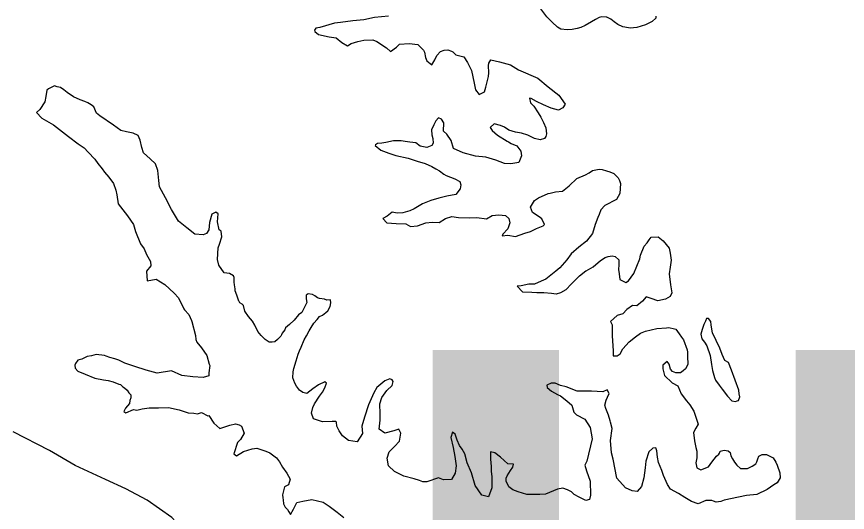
# Model space of a CAD drawing. Extents: x 31699 to 244310, y -8841 to 11474.
# Drawn here: x 93403.5 to 93599.9, y -4477.8 to -4360.7 of the extents above; entities that cross this region are included whole.
import ezdxf

# ---------------------------------------------------------------- set-up
doc = ezdxf.new("R2010")
doc.units = 0
doc.layers.add('Level 48', color=7, linetype='Continuous')
doc.layers.add('R_Draft', color=7, linetype='Continuous')

msp = doc.modelspace()

# ---------------------------------------------------------------- linework, layer by layer
at = {"layer": 'R_Draft'}
for points in [[(93554.59, -4360.64), (93554.59, -4361.11), (93553.73, -4361.86), (93552.14, -4362.68), (93551.14, -4362.96), (93550.08, -4363.31), (93548.54, -4363.4), (93547.27, -4363.22), (93546.8, -4363.16), (93545.59, -4362.57), (93544.78, -4361.91), (93543.97, -4361.32), (93543.03, -4360.87), (93542.83, -4360.8), (93541.83, -4360.75), (93541.23, -4360.89), (93540.3, -4361.37), (93539.37, -4361.92), (93537.91, -4362.81), (93536.85, -4363.29), (93535.99, -4363.5), (93534.85, -4363.72), (93533.65, -4363.8), (93532.11, -4363.69), (93531.31, -4363.23), (93530.09, -4361.98), (93528.8, -4360.73), (93527.37, -4358.88)], [(93491.39, -4360.63), (93489.72, -4360.79), (93488.05, -4360.95), (93485.59, -4361.45), (93482.99, -4361.68), (93480.05, -4362.12), (93478.59, -4362.28), (93475.13, -4363.26), (93474.19, -4363.47), (93473.93, -4363.94), (93473.94, -4364.21), (93474.88, -4364.93), (93477.36, -4365.5), (93479.03, -4365.74), (93480.32, -4366.8), (93481.66, -4367.58), (93482.59, -4367.03), (93484.12, -4366.61), (93485.52, -4366.26), (93487.66, -4366.16), (93488.6, -4366.55), (93490.89, -4368.06), (93491.9, -4368.98), (93493.29, -4367.96), (93494.02, -4367.21), (93496.29, -4367.05), (93498.29, -4367.29), (93499.65, -4368.61), (93499.92, -4369.14), (93500.14, -4370.34), (93500.48, -4371.13), (93501.63, -4372.12), (93502.35, -4370.91), (93502.8, -4369.9), (93503.66, -4368.95), (93504.52, -4368.61), (93505.39, -4368.53), (93506.26, -4368.85), (93506.6, -4369.05), (93507.34, -4369.7), (93509.22, -4370.21), (93510.04, -4371.54), (93511, -4373.4), (93511.64, -4376.46), (93511.99, -4377.99), (93512.81, -4379.12), (93514.07, -4378.5), (93514.39, -4377.36), (93515.03, -4374.88), (93515.08, -4374.01), (93515.06, -4372.27), (93515.12, -4371.74), (93515.58, -4370.93), (93517.65, -4371.37), (93520.27, -4372.07), (93522.09, -4373.25)], [(93522.09, -4373.25), (93526.66, -4375.26), (93529.15, -4377.29), (93531.65, -4379.26), (93533.15, -4381.38), (93532.63, -4382.26), (93531.56, -4382.81), (93529.82, -4382.36), (93528.07, -4381.58), (93526.39, -4380.74), (93525.11, -4380.02), (93524.71, -4379.96), (93524.93, -4381.09), (93525.74, -4381.88), (93526.76, -4383.41), (93527.38, -4384.47), (93528.06, -4385.73), (93528.55, -4386.99), (93528.77, -4388.39), (93528.57, -4389.06), (93528.31, -4389.46), (93527.25, -4389.81), (93525.91, -4389.5), (93524.36, -4388.72), (93522.82, -4388.27), (93521.41, -4388.02), (93519.87, -4387.51), (93518.79, -4386.79), (93517.85, -4386.4), (93516.38, -4386.02), (93515.45, -4386.9), (93515.93, -4387.63), (93517.15, -4388.68), (93519.44, -4390.12), (93519.77, -4390.25), (93520.38, -4390.64), (93521.72, -4391.22), (93522.67, -4392.48), (93522.82, -4393.61), (93522.18, -4395.16), (93520.31, -4395.45), (93518.84, -4395.41), (93516.76, -4394.63), (93514.41, -4393.93), (93511.93, -4393.7), (93509.05, -4392.87), (93506.77, -4391.83), (93506.21, -4389.96), (93505.19, -4388.44), (93504.37, -4387.78), (93504.48, -4385.78), (93503.94, -4384.92), (93503.2, -4384.59), (93502.61, -4385.34), (93502.08, -4386.28), (93501.56, -4387.42), (93501.65, -4388.62), (93501.86, -4389.49), (93501.94, -4390.62), (93501.61, -4391.16), (93500.48, -4391.65), (93498.88, -4391.27), (93497.86, -4390.55), (93496.46, -4390.36), (93495.32, -4390.18), (93494.38, -4390.06), (93492.58, -4390.02), (93490.78, -4390.44), (93489.85, -4390.59), (93488.78, -4390.67), (93488.32, -4391.01), (93488.25, -4391.14), (93489.6, -4392.26), (93491.48, -4392.97), (93493.09, -4393.48), (93496.04, -4394.11), (93498.19, -4394.82), (93500.07, -4395.39), (93501.61, -4396.11), (93502.55, -4396.63), (93503.43, -4397.15), (93504.51, -4397.94), (93505.05, -4398.2), (93507.06, -4399.04), (93508.27, -4399.69), (93508.48, -4400.42), (93508.36, -4401.36), (93507.31, -4402.71), (93505.18, -4403.14), (93503.31, -4403.63), (93501.38, -4404.13), (93499.39, -4404.96), (93497.47, -4406.12), (93496.47, -4406.6), (93494.74, -4407.02), (93493.47, -4407.11), (93492.27, -4406.92), (93491.08, -4407.81), (93490.02, -4408.36), (93491.03, -4409.41), (93493.17, -4409.59)], [(93477.6, -4429.17), (93477.72, -4428.3), (93477.65, -4427.64), (93476.78, -4427.65), (93476.24, -4427.45), (93475.1, -4427.27), (93474.57, -4427.14), (93473.96, -4426.68), (93473.42, -4426.36), (93472.42, -4426.17), (93471.95, -4426.51), (93471.96, -4427.38), (93472.11, -4428.25), (93470.87, -4430.6), (93470.14, -4431.15), (93469.09, -4432.43), (93467.97, -4433.45), (93467.04, -4434.26), (93466.85, -4434.66), (93466.26, -4435.47), (93466.06, -4435.88), (93465.93, -4436.21), (93465.14, -4436.96), (93464.48, -4437.5), (93463.88, -4437.64), (93463.15, -4437.59), (93462.68, -4437.33), (93462.27, -4437), (93461.59, -4436.34), (93461.26, -4436.01), (93460.51, -4435.08), (93459.82, -4433.56), (93459.27, -4432.63), (93458.26, -4431.51), (93457.44, -4430.31), (93457.09, -4428.98), (93456.82, -4428.65), (93456.28, -4428.33), (93456.07, -4427.99), (93456.01, -4427.93), (93455.87, -4427.46), (93455.52, -4426.47), (93455.17, -4425.47), (93455.16, -4425), (93454.95, -4424.07), (93454.88, -4423.4), (93454.93, -4422.33), (93454.72, -4421.93), (93453.78, -4421.41), (93452.51, -4421.23), (93451.28, -4419.44), (93451, -4418.11), (93451.1, -4415.3), (93451.42, -4414.43), (93452, -4412.75), (93451.84, -4411.35), (93451.37, -4411.09), (93450.95, -4409.22), (93451.12, -4407.28), (93450.58, -4406.89), (93449.65, -4407.37), (93449.08, -4409.31), (93448.9, -4411.05), (93448.38, -4411.93), (93447.58, -4412.27), (93445.58, -4412.1), (93443.68, -4410.59), (93441.73, -4409.01), (93440.09, -4406.3), (93438.65, -4403.51), (93437.28, -4400.92), (93437.06, -4399.39), (93436.89, -4397.05), (93436.34, -4395.46), (93435.05, -4394.27), (93433.5, -4392.89), (93433.08, -4391.62), (93432.66, -4389.89), (93432.24, -4388.76), (93431.03, -4388.24), (93429.42, -4387.93), (93428.08, -4387.62), (93426.4, -4386.37), (93423.16, -4384.14), (93422.35, -4383.48), (93421.73, -4382.02), (93421.12, -4381.56), (93420.31, -4381.04), (93419.58, -4380.78), (93418.5, -4380.4), (93416.89, -4379.68), (93415.41, -4378.63), (93414.6, -4378.04), (93413.85, -4377.45), (93413.05, -4377.33), (93412.45, -4377.07), (93411.78, -4377.35), (93410.99, -4377.76), (93410.59, -4378.1), (93410.34, -4379.57), (93410.16, -4380.84)], [(93410.16, -4380.84), (93408.98, -4382.66), (93408.19, -4383.34), (93409.41, -4384.66), (93412.17, -4386.29), (93415.74, -4389.05), (93418.04, -4390.76), (93419.45, -4391.74), (93420.4, -4392.73), (93421.96, -4394.38), (93422.64, -4395.37), (93423.73, -4396.7), (93424.27, -4397.42), (93425.29, -4398.61), (93426.38, -4400.13), (93426.93, -4401.73), (93427.15, -4402.8), (93427.44, -4404.93), (93429.69, -4407.77), (93431.12, -4409.82), (93431.54, -4411.49), (93432.78, -4414.35), (93433.6, -4415.6), (93434.15, -4416.93), (93435.11, -4418.52), (93435.19, -4419.59), (93434.2, -4420.81), (93434.36, -4423.14), (93436.43, -4422.72), (93438.52, -4424.02), (93440.68, -4426), (93441.77, -4427.12), (93443, -4429.71), (93443.14, -4429.97), (93444.16, -4431.1), (93444.84, -4432.49), (93444.91, -4432.76), (93445.76, -4436.02), (93445.84, -4436.95), (93446.11, -4437.62), (93447.2, -4438.94), (93448.42, -4440.73), (93448.99, -4442.79), (93449.12, -4443.12), (93448.95, -4444.86), (93448.89, -4445.53), (93447.56, -4445.95), (93445.15, -4445.78), (93442.54, -4445.48), (93440.12, -4444.38), (93436.66, -4444.9), (93434.11, -4444.2), (93431.42, -4443.36), (93429.08, -4442.53), (93427.6, -4441.88), (93426.66, -4441.56), (93425.52, -4441.24), (93424.65, -4440.92), (93424.24, -4440.72), (93422.24, -4440.55), (93421.17, -4440.83), (93420.17, -4440.98), (93418.91, -4441.59), (93417.98, -4441.87), (93417.39, -4442.68), (93417.26, -4443.02), (93417.33, -4443.75), (93417.95, -4444.48), (93419.69, -4445.19), (93421.97, -4446.1), (93424.05, -4446.54), (93425.12, -4446.66), (93426.26, -4446.97), (93427.6, -4447.49), (93428.01, -4447.62), (93428.62, -4448.14), (93428.95, -4448.41), (93429.63, -4448.93), (93430.04, -4449.6), (93430.44, -4450.06), (93430.45, -4450.79), (93430.26, -4451.4), (93430.14, -4452.13), (93429.22, -4453.21), (93428.83, -4453.96), (93429.3, -4454.28), (93431.09, -4453.52), (93431.89, -4453.65), (93433.16, -4453.36), (93434.83, -4453.14), (93437.03, -4453.11), (93439.37, -4453.01), (93441.91, -4453.58), (93444.06, -4454.28), (93445.33, -4454.4), (93446.2, -4454.52), (93447.2, -4454.24), (93448.68, -4455.02), (93448.88, -4454.95), (93450.11, -4456.74), (93451.53, -4457.99)], [(93493.17, -4409.59), (93495.45, -4409.69), (93496.59, -4410.27), (93498.26, -4410.12), (93500.25, -4409.42), (93501.72, -4409.27), (93503.39, -4409.31), (93504.85, -4408.42), (93506.38, -4407.94), (93507.92, -4408.18), (93510.52, -4408.21), (93512.26, -4408.12), (93514.54, -4408.49), (93515.86, -4407.67), (93517.46, -4407.52), (93519.07, -4407.7), (93519.81, -4408.36), (93520.09, -4409.42), (93519.58, -4410.83), (93518.39, -4412.12), (93518.26, -4412.52), (93519.6, -4412.37), (93521.4, -4412.68), (93523.6, -4411.85), (93525, -4411.49), (93526.39, -4410.74), (93527.19, -4410.46), (93527.92, -4410.12), (93528.31, -4409.78), (93527.63, -4408.45), (93527.02, -4407.99), (93525.4, -4407.01), (93524.99, -4405.75), (93525.9, -4404.13), (93526.89, -4403.52), (93529.15, -4402.48), (93529.62, -4402.41), (93530.88, -4402.13), (93532.55, -4401.97), (93534.07, -4400.68), (93535.92, -4398.98), (93537.98, -4398.09), (93538.84, -4397.61), (93539.64, -4397.06), (93541.17, -4396.77), (93541.9, -4396.83), (93542.91, -4397.15), (93543.72, -4397.41), (93544.66, -4397.8), (93545.67, -4398.78), (93546.01, -4399.45), (93546.22, -4400.11), (93546.05, -4402.52), (93545.27, -4403.87), (93542.55, -4405.31), (93541.56, -4406.32), (93541.18, -4407.46), (93540.85, -4408.14), (93540.27, -4409.82), (93539.63, -4411.9), (93538.19, -4413.72), (93536.4, -4415.15), (93534.55, -4416.78), (93533.57, -4418.19), (93531.86, -4420.02), (93530.93, -4420.83), (93529.34, -4422.06), (93528.55, -4422.74), (93527.49, -4423.22), (93525.89, -4423.91), (93524.56, -4423.93), (93522.76, -4424.28), (93521.83, -4424.36), (93523.11, -4425.75), (93525.25, -4425.79), (93526.46, -4425.91), (93528.13, -4425.88), (93529.93, -4426.06), (93531, -4426.18), (93531.14, -4426.18), (93532.13, -4425.89), (93533.39, -4425.14), (93534.58, -4423.92), (93536.56, -4421.96), (93538.08, -4420.74), (93538.14, -4420.74), (93539.74, -4419.78), (93541.52, -4418.28), (93542.65, -4417.6), (93543.31, -4417.39), (93544.24, -4417.24), (93544.98, -4417.37), (93545.86, -4418.16), (93545.81, -4419.36), (93545.76, -4420.43), (93545.9, -4421.43), (93546.12, -4422.77), (93547.53, -4423.55), (93548.13, -4423.14), (93549.38, -4421.38), (93550.8, -4417.89)], [(93550.8, -4417.89), (93550.99, -4417.09), (93551.83, -4414.94), (93552.55, -4414.13), (93553.01, -4413.45), (93553.47, -4412.78), (93555.14, -4412.75), (93556.36, -4413.67), (93557.71, -4415.39), (93558, -4416.59), (93558.22, -4418.26), (93557.97, -4419.87), (93557.73, -4421.47), (93558.03, -4424.07), (93558.39, -4425.94), (93558, -4426.81), (93556.87, -4427.43), (93555.07, -4427.86), (93553.46, -4427.28), (93552.32, -4426.89), (93551.47, -4427.9), (93550.14, -4428.99), (93549.08, -4428.94), (93547.75, -4429.89), (93546.83, -4430.91), (93545.43, -4431.33), (93543.91, -4432.75), (93544.26, -4433.55), (93544.29, -4436.09), (93544.47, -4439.69), (93544.49, -4440.83), (93545.49, -4440.81), (93546.15, -4440.34), (93546.81, -4439.19), (93548.32, -4437.5), (93549.77, -4436.35), (93550.96, -4435.46), (93552.16, -4434.98), (93554.83, -4434.41), (93557.09, -4434.24), (93557.69, -4434.17), (93559.03, -4434.42), (93559.3, -4434.55), (93560.12, -4435.67), (93560.66, -4436.4), (93561.14, -4437.06), (93561.97, -4439.39), (93562.11, -4439.99), (93562.06, -4440.92), (93562.15, -4442.86), (93561.63, -4443.87), (93561.04, -4444.41), (93560.44, -4444.82), (93559.31, -4444.84), (93558.57, -4444.51), (93558.09, -4443.98), (93557.74, -4442.79), (93557.27, -4442.19), (93556.21, -4443.07), (93556.22, -4443.94), (93556.64, -4445.47), (93558.47, -4447.19), (93559.81, -4447.9), (93560.57, -4449.83), (93561.86, -4451.48), (93562.61, -4452.41), (93563.57, -4453.93), (93564.61, -4456.99), (93564.02, -4457.94), (93563.5, -4458.94), (93563.73, -4460.88), (93564.08, -4462.48), (93564.29, -4463.34), (93564.31, -4464.95), (93564.06, -4466.09), (93564.28, -4467.29), (93565.22, -4467.74), (93567.08, -4467.05), (93567.87, -4465.97), (93568.92, -4464.55), (93569.45, -4464.08), (93569.64, -4463.81), (93569.84, -4463.34), (93570.77, -4463.12), (93571.71, -4463.24), (93572.18, -4463.7), (93572.32, -4464.44), (93572.73, -4465.17), (93573.21, -4465.96), (93573.76, -4466.69), (93574.64, -4467.48), (93576.3, -4467.46), (93577.37, -4466.91), (93578.23, -4466.36), (93578.49, -4465.89), (93578.68, -4465.15), (93578.94, -4464.55), (93579.73, -4464.14), (93580.74, -4464.12), (93582.35, -4464.9), (93582.97, -4465.96)], [(93515.48, -4465.21), (93515.64, -4467.01), (93515.66, -4468.15), (93515.81, -4469.35), (93515.84, -4472.02), (93515.07, -4474.17), (93513.46, -4473.72), (93511.89, -4471.47), (93511.05, -4468.48), (93510.02, -4466.15), (93509.46, -4463.95), (93508.84, -4462.89), (93508.16, -4462.03), (93507.61, -4460.77), (93507.47, -4460.31), (93507.19, -4459.31), (93506.52, -4458.85), (93506.13, -4460.12), (93506.7, -4462.52), (93507.06, -4464.65), (93507.42, -4466.79), (93507.18, -4468.59), (93506.26, -4470.01), (93504.39, -4470.1), (93503.18, -4469.65), (93500.46, -4470.62), (93499.52, -4470.57), (93498.72, -4470.31), (93497.44, -4469.86), (93495.03, -4469.23), (93492.81, -4468.19), (93491.39, -4466.8), (93491.1, -4465), (93491.55, -4463.53), (93492.8, -4462.24), (93493.98, -4460.96), (93494.29, -4459.08), (93493.81, -4458.15), (93492.62, -4458.57), (93490.49, -4459.07), (93489.2, -4458.15), (93489.44, -4456.07), (93489.42, -4454.54), (93489.33, -4452.2), (93489.84, -4450.66), (93491.02, -4449.04), (93492.28, -4447.88), (93492.53, -4446.88), (93492.26, -4446.48), (93491.72, -4446.29), (93490.52, -4446.77), (93488.67, -4448.33), (93487.89, -4449.61), (93486.66, -4452.44), (93485.69, -4455.32), (93485.05, -4457.47), (93485.21, -4459.2), (93483.97, -4461.16), (93481.96, -4460.85), (93480.54, -4459.74), (93479.72, -4458.54), (93479.18, -4457.48), (93479.1, -4456.48), (93478.83, -4456.35), (93478.09, -4456.36), (93475.82, -4456.46), (93475.28, -4456.27), (93473.67, -4455.75), (93473.19, -4454.36), (93473.5, -4453.02), (93473.89, -4452.21), (93475.07, -4450.39), (93475.79, -4449.38), (93476.32, -4448.43), (93476.77, -4447.29), (93476.3, -4446.96), (93474.84, -4447.65), (93473.51, -4448.67), (93472.06, -4449.76), (93471.12, -4449.51), (93470.38, -4448.92), (93469.63, -4447.99), (93469.22, -4447.33), (93468.8, -4446), (93468.85, -4444.59), (93469.04, -4443.86), (93469.55, -4442.04), (93470.07, -4440.43), (93470.32, -4439.63), (93470.71, -4438.75), (93471.49, -4437.07), (93472.01, -4436.13), (93472.6, -4434.92), (93473.12, -4434.11), (93473.71, -4433.1), (93474.5, -4432.22), (93475.09, -4431.55), (93475.76, -4431.2), (93476.55, -4430.59), (93477.01, -4430.18), (93477.6, -4429.17)], [(93568.48, -4436.36), (93568, -4435.5), (93567.64, -4433.5), (93567.56, -4432.7), (93567.02, -4432.04), (93566.55, -4432.04), (93566.36, -4432.65), (93565.97, -4433.45), (93565.52, -4434.6), (93565.2, -4435.74), (93565.48, -4436.8), (93566.09, -4437.6), (93566.64, -4438.46), (93567.4, -4440.72), (93567.76, -4442.85), (93567.98, -4444.32), (93568.47, -4445.98), (93568.68, -4446.58), (93569.57, -4447.77), (93570.31, -4448.7), (93571.54, -4450.35), (93572.55, -4451.47), (93573.42, -4451.59), (93573.82, -4451.46), (93574.16, -4451.38), (93574.48, -4450.51), (93574.33, -4449.78), (93574.19, -4448.91), (93572.52, -4444.19)], [(93572.52, -4444.19), (93571.77, -4442.4), (93570.89, -4441.94), (93570.27, -4440.55), (93569.72, -4439.02), (93568.82, -4437.22), (93568.48, -4436.36)], [(93582.97, -4465.96), (93583.24, -4466.7), (93583.93, -4468.49), (93584.02, -4469.69), (93583.3, -4470.84), (93582.5, -4471.32), (93580.91, -4472.41), (93578.46, -4473.58), (93575.99, -4473.81), (93574.12, -4474.24), (93570.73, -4474.95), (93569.93, -4475.23), (93568.86, -4475.44), (93568.26, -4475.18), (93567.85, -4474.99), (93566.45, -4475.01), (93564.59, -4475.77), (93563.05, -4475.25), (93561.43, -4474.27), (93559.95, -4473.36), (93558.06, -4472.32), (93557.32, -4471.26), (93556.42, -4469.13), (93556, -4467.93), (93555.24, -4466.07), (93554.96, -4464.74), (93554.81, -4463.27), (93554.6, -4462.54), (93553.86, -4462.62), (93552.94, -4463.5), (93552.23, -4465.71), (93552.05, -4467.32), (93551.75, -4469.66), (93551.18, -4471.74), (93550.19, -4472.89), (93548.98, -4472.71), (93547.44, -4471.99), (93545.41, -4469.75), (93544.48, -4465.22), (93544.12, -4463.75), (93543.88, -4460.81), (93544.25, -4458), (93543.89, -4456.54), (93543.82, -4456.2), (93543.41, -4454.87), (93542.78, -4453.28), (93542.51, -4452.48), (93542.82, -4451.27), (93543.15, -4450.6), (93543.54, -4449.73), (93543.06, -4448.87), (93542.06, -4449.35), (93539.39, -4449.18), (93535.98, -4449.16), (93533.43, -4448.19), (93532.09, -4447.81), (93530.81, -4447.29), (93529.88, -4447.31), (93528.82, -4447.79), (93528.89, -4448.32), (93529.9, -4449.18), (93531.38, -4449.96), (93532.05, -4450.28), (93533.54, -4451.47), (93534.76, -4452.45), (93535.18, -4454.12), (93535.86, -4454.78), (93537.81, -4455.82), (93539.1, -4457.74), (93539.54, -4460.41), (93538.27, -4465.7), (93537.82, -4466.64), (93538.17, -4468.04), (93539.07, -4470.43), (93539.11, -4473.77), (93538.93, -4474.78), (93538.06, -4474.99), (93536.45, -4474.21), (93535.3, -4473.63), (93534.63, -4472.97), (93533.68, -4472.51), (93532.61, -4472.06), (93531.34, -4472.34), (93530.41, -4472.69), (93528.49, -4473.52), (93527.15, -4473.6), (93524.08, -4473.58), (93522.07, -4472.94), (93520.79, -4472.49), (93519.85, -4471.76), (93519.23, -4470.44), (93519.22, -4469.77), (93519.48, -4469.16), (93520.2, -4467.95), (93520.79, -4467.14), (93520.91, -4466.4), (93519.57, -4466.36), (93517.88, -4464.77), (93516.53, -4463.72), (93515.53, -4463.54), (93515.48, -4465.21)], [(93451.53, -4457.99), (93453.85, -4457.22), (93455.25, -4456.87), (93456.06, -4457.13), (93456.6, -4457.45), (93457.29, -4459.12), (93456.44, -4460.6), (93455.71, -4461.27), (93454.81, -4463.96), (93455.49, -4464.48), (93457.14, -4463.46), (93458.14, -4463.11), (93459.14, -4462.83), (93460.27, -4462.68), (93462.42, -4463.39), (93463.36, -4463.78), (93464.91, -4464.96), (93465.59, -4465.88), (93466.34, -4467.14), (93467.36, -4468.53), (93468.12, -4469.93), (93467.73, -4471.27), (93466.8, -4471.75), (93466.36, -4473.69), (93466.44, -4474.36), (93466.51, -4474.89), (93466.59, -4475.76), (93467, -4476.62), (93467.48, -4477.15), (93467.82, -4477.68), (93468.23, -4478.28), (93468.95, -4477.06), (93469.73, -4475.45), (93471.12, -4475.16), (93473.26, -4474.8), (93475.94, -4475.37), (93477.35, -4476.35), (93479.24, -4477.73), (93480.86, -4479.04)], [(93441.87, -4480.91), (93440.18, -4478.99), (93434.31, -4474.93), (93429.27, -4472.26), (93424.5, -4470.05), (93417.3, -4466.74), (93411.25, -4463.21), (93402.64, -4458.79)]]:
    msp.add_lwpolyline(points, dxfattribs=at)

# ---------------------------------------------------------------- texts
at = {"layer": 'Level 48'}
msp.add_text('INSET - 4', height=240, dxfattribs=at).set_placement((93472.18, -4679.45))

doc.saveas('drawing.dxf')
